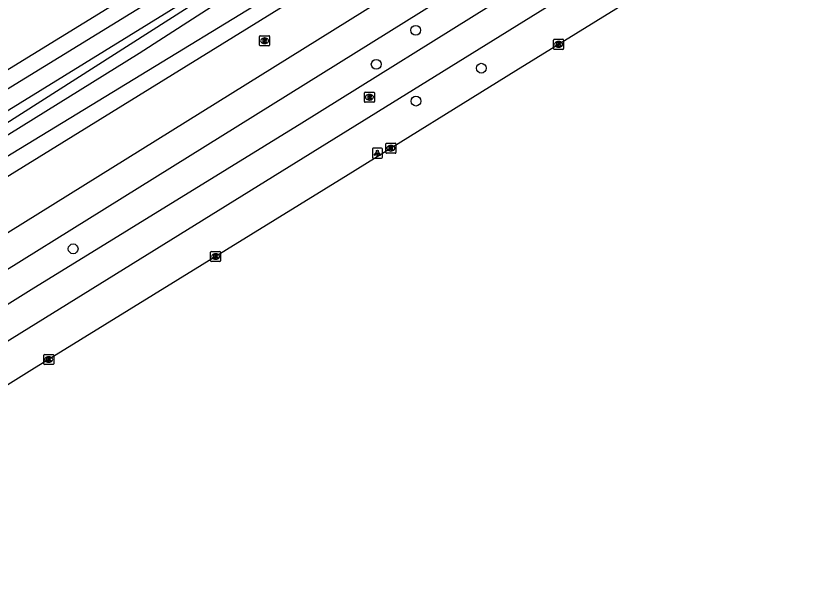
# Model space of a CAD drawing. Extents: x 159353 to 160616, y 385893 to 387321.
# Drawn here: x 160373.2 to 160452.3, y 386310.5 to 386368 of the extents above; entities that cross this region are included whole.
import ezdxf

# ---------------------------------------------------------------- set-up
doc = ezdxf.new("R2010")
doc.units = 0
for name, color, linetype in [('IMGEO_Boom', 7, 'Continuous'), ('IMGEO_Fietspad_open', 7, 'Continuous'), ('IMGEO_Groenvoorziening', 7, 'Continuous'), ('IMGEO_Haag', 7, 'Continuous'), ('IMGEO_Kolk', 7, 'Continuous'), ('IMGEO_Lichtpunt', 7, 'Continuous'), ('IMGEO_Rijbaan_regionaal_gesloten', 7, 'Continuous'), ('IMGEO_Rioolput', 7, 'Continuous'), ('IMGEO_Voetpad_halfverhard', 7, 'Continuous'), ('IMGEO_Voetpad_open', 7, 'Continuous'), ('IMGEO_Waterloop', 7, 'Continuous')]:
    doc.layers.add(name, color=color, linetype=linetype)

msp = doc.modelspace()

# ---------------------------------------------------------------- linework, layer by layer
at = {"layer": 'IMGEO_Boom'}
for centre in [(160413.011, 386366.55), (160409.068, 386363.153), (160419.542, 386362.764), (160413.034, 386359.477), (160378.857, 386344.742)]:
    msp.add_circle(centre, 0.489, dxfattribs=at)
at = {"layer": 'IMGEO_Fietspad_open'}
for points in [[(160505.143, 386422.888), (160496.639, 386417.237), (160489.847, 386412.713), (160480.222, 386406.232), (160479.262, 386405.613), (160477.493, 386404.528), (160470.182, 386399.901), (160443.449, 386383.229), (160422.349, 386370.221), (160401.649, 386357.29), (160394.213, 386352.688), (160374.681, 386340.648), (160358.087, 386330.316), (160345.215, 386322.288), (160341.91, 386320.336), (160337.937, 386317.862)], [(160339.645, 386315.237), (160342.41, 386316.932), (160368.034, 386332.919), (160399.703, 386352.511), (160431.713, 386372.394), (160456.443, 386387.723), (160476.195, 386400.031), (160481.032, 386403.189), (160489.02, 386408.39), (160499.716, 386415.502), (160503.634, 386418.115), (160506.875, 386420.401)]]:
    msp.add_lwpolyline(points, dxfattribs=at)
at = {"layer": 'IMGEO_Groenvoorziening'}
for points in [[(160365.118, 386347.739), (160371.643, 386351.547), (160414.633, 386378.15), (160458.307, 386405.338), (160468.294, 386411.555), (160474.108, 386414.66), (160478.71, 386416.84), (160480.935, 386418.062), (160503.25, 386433.068)], [(160404.659, 386377.998), (160368.252, 386354.753), (160362.834, 386351.178), (160363.433, 386350.277)]]:
    msp.add_lwpolyline(points, dxfattribs=at)
at = {"layer": 'IMGEO_Haag'}
msp.add_lwpolyline([(160360.722, 386351.405), (160399.213, 386375.155)], dxfattribs=at)
at = {"layer": 'IMGEO_Kolk'}
for p, q in [((160426.748, 386364.718), (160426.748, 386365.57)), ((160426.823, 386365.644), (160427.675, 386365.644)), ((160427.749, 386365.57), (160427.749, 386364.718)), ((160427.259, 386364.864), (160427.234, 386364.864)), ((160427.236, 386365.424), (160427.261, 386365.424)), ((160427.675, 386364.644), (160426.823, 386364.644)), ((160410.105, 386355.28), (160410.957, 386355.28)), ((160410.03, 386354.354), (160410.03, 386355.206)), ((160410.541, 386354.5), (160410.516, 386354.5)), ((160410.518, 386355.06), (160410.543, 386355.06)), ((160411.031, 386355.206), (160411.031, 386354.354)), ((160410.957, 386354.28), (160410.105, 386354.28)), ((160392.56, 386343.551), (160392.56, 386344.403)), ((160392.635, 386344.477), (160393.487, 386344.477)), ((160393.048, 386344.257), (160393.073, 386344.257)), ((160393.561, 386344.403), (160393.561, 386343.551)), ((160393.487, 386343.477), (160392.635, 386343.477)), ((160393.071, 386343.697), (160393.046, 386343.697)), ((160375.923, 386333.274), (160375.923, 386334.126)), ((160375.998, 386334.2), (160376.85, 386334.2)), ((160376.411, 386333.98), (160376.436, 386333.98)), ((160376.924, 386334.126), (160376.924, 386333.274)), ((160376.85, 386333.2), (160375.998, 386333.2)), ((160376.434, 386333.42), (160376.409, 386333.42))]:
    msp.add_line(p, q, dxfattribs=at)
for points in [[(160426.748, 386364.718), (160426.748, 386365.57)], [(160426.823, 386365.644), (160427.675, 386365.644)], [(160427.749, 386365.57), (160427.749, 386364.718)], [(160427.069, 386365.344), (160427.192, 386365.344), (160427.192, 386365.193), (160427.322, 386365.344), (160427.486, 386365.344), (160427.34, 386365.193), (160427.493, 386364.944), (160427.341, 386364.944), (160427.256, 386365.108), (160427.192, 386365.041), (160427.192, 386364.944), (160427.069, 386364.944), (160427.069, 386365.344)], [(160427.675, 386364.644), (160426.823, 386364.644)], [(160410.105, 386355.28), (160410.957, 386355.28)], [(160410.03, 386354.354), (160410.03, 386355.206)], [(160410.351, 386354.98), (160410.474, 386354.98), (160410.474, 386354.829), (160410.604, 386354.98), (160410.768, 386354.98), (160410.622, 386354.829), (160410.775, 386354.58), (160410.623, 386354.58), (160410.538, 386354.744), (160410.474, 386354.677), (160410.474, 386354.58), (160410.351, 386354.58), (160410.351, 386354.98)], [(160411.031, 386355.206), (160411.031, 386354.354)], [(160410.957, 386354.28), (160410.105, 386354.28)], [(160392.56, 386343.551), (160392.56, 386344.403)], [(160392.635, 386344.477), (160393.487, 386344.477)], [(160392.881, 386344.177), (160393.004, 386344.177), (160393.004, 386344.026), (160393.134, 386344.177), (160393.298, 386344.177), (160393.152, 386344.026), (160393.305, 386343.777), (160393.153, 386343.777), (160393.068, 386343.941), (160393.004, 386343.874), (160393.004, 386343.777), (160392.881, 386343.777), (160392.881, 386344.177)], [(160393.561, 386344.403), (160393.561, 386343.551)], [(160393.487, 386343.477), (160392.635, 386343.477)], [(160375.923, 386333.274), (160375.923, 386334.126)], [(160375.998, 386334.2), (160376.85, 386334.2)], [(160376.244, 386333.9), (160376.367, 386333.9), (160376.367, 386333.749), (160376.497, 386333.9), (160376.661, 386333.9), (160376.515, 386333.749), (160376.668, 386333.5), (160376.516, 386333.5), (160376.431, 386333.664), (160376.367, 386333.597), (160376.367, 386333.5), (160376.244, 386333.5), (160376.244, 386333.9)], [(160376.924, 386334.126), (160376.924, 386333.274)], [(160376.85, 386333.2), (160375.998, 386333.2)]]:
    msp.add_lwpolyline(points, dxfattribs=at)
for centre, start, end in [((160426.825, 386365.568), 91.55205, 178.44795), ((160426.825, 386365.568), 91.55205, 178.44795), ((160427.673, 386365.568), 1.55205, 88.44795), ((160427.673, 386365.568), 1.55205, 88.44795), ((160426.825, 386364.72), 181.55205, 268.44795), ((160426.825, 386364.72), 181.55205, 268.44795), ((160427.673, 386364.72), 271.55205, 358.44795), ((160427.673, 386364.72), 271.55205, 358.44795), ((160410.107, 386355.204), 91.55205, 178.44795), ((160410.107, 386355.204), 91.55205, 178.44795), ((160410.955, 386355.204), 1.55205, 88.44795), ((160410.955, 386355.204), 1.55205, 88.44795), ((160410.107, 386354.356), 181.55205, 268.44795), ((160410.107, 386354.356), 181.55205, 268.44795), ((160410.955, 386354.356), 271.55205, 358.44795), ((160410.955, 386354.356), 271.55205, 358.44795), ((160392.637, 386344.401), 91.55205, 178.44795), ((160392.637, 386344.401), 91.55205, 178.44795), ((160393.485, 386344.401), 1.55205, 88.44795), ((160393.485, 386344.401), 1.55205, 88.44795), ((160392.637, 386343.553), 181.55205, 268.44795), ((160392.637, 386343.553), 181.55205, 268.44795), ((160393.485, 386343.553), 271.55205, 358.44795), ((160393.485, 386343.553), 271.55205, 358.44795), ((160376, 386334.124), 91.55205, 178.44795), ((160376, 386334.124), 91.55205, 178.44795), ((160376.848, 386334.124), 1.55205, 88.44795), ((160376.848, 386334.124), 1.55205, 88.44795), ((160376, 386333.276), 181.55205, 268.44795), ((160376, 386333.276), 181.55205, 268.44795), ((160376.848, 386333.276), 271.55205, 358.44795), ((160376.848, 386333.276), 271.55205, 358.44795)]:
    msp.add_arc(centre, 0.0765, start, end, dxfattribs=at)
for centre, major_axis, ratio, start_param, end_param in [((160427.235, 386365.144), (-0.387, 0.002), 0.722429, 4.712389, 7.853982), ((160427.26, 386365.144), (-0.39, 0.002), 0.717154, 1.570796, 4.712389), ((160410.517, 386354.78), (-0.387, 0.002), 0.722429, 4.712389, 7.853982), ((160410.542, 386354.78), (-0.39, 0.002), 0.717154, 1.570796, 4.712389), ((160393.047, 386343.977), (-0.387, 0.002), 0.722429, 4.712389, 7.853982), ((160393.072, 386343.977), (-0.39, 0.002), 0.717154, 1.570796, 4.712389), ((160376.41, 386333.7), (-0.387, 0.002), 0.722429, 4.712389, 7.853982), ((160376.435, 386333.7), (-0.39, 0.002), 0.717154, 1.570796, 4.712389)]:
    msp.add_ellipse(centre, major_axis=major_axis, ratio=ratio, start_param=start_param, end_param=end_param, dxfattribs=at)
at = {"layer": 'IMGEO_Lichtpunt'}
for p, q in [((160408.685, 386354.68), (160408.685, 386353.873)), ((160408.685, 386354.68), (160408.685, 386353.873)), ((160409.587, 386354.775), (160408.779, 386354.775)), ((160409.587, 386354.775), (160408.779, 386354.775)), ((160409.681, 386353.873), (160409.681, 386354.68)), ((160409.681, 386353.873), (160409.681, 386354.68)), ((160408.779, 386353.779), (160409.587, 386353.779)), ((160408.779, 386353.779), (160409.587, 386353.779))]:
    msp.add_line(p, q, dxfattribs=at)
for points in [[(160409.059, 386354.344), (160409.098, 386354.316), (160408.91, 386354.054), (160408.872, 386354.081), (160409.059, 386354.344)], [(160409.161, 386354.296), (160409.208, 386354.296), (160409.208, 386353.974), (160409.161, 386353.974), (160409.161, 386354.296)], [(160409.271, 386354.316), (160409.309, 386354.343), (160409.496, 386354.081), (160409.457, 386354.053), (160409.271, 386354.316)]]:
    msp.add_lwpolyline(points, dxfattribs=at)
msp.add_circle((160409.184, 386354.478), 0.0994, dxfattribs=at)
for centre, start, end in [((160408.779, 386354.68), 90, 180), ((160408.779, 386354.68), 90, 180), ((160409.587, 386354.68), 0, 90), ((160409.587, 386354.68), 0, 90), ((160408.779, 386353.873), 180, 270), ((160408.779, 386353.873), 180, 270), ((160409.587, 386353.873), 270, 0), ((160409.587, 386353.873), 270, 360)]:
    msp.add_arc(centre, 0.0946, start, end, dxfattribs=at)
at = {"layer": 'IMGEO_Rijbaan_regionaal_gesloten'}
msp.add_lwpolyline([(160510.903, 386418.465), (160510.535, 386418.182), (160505.782, 386414.961), (160500.636, 386411.355), (160500, 386410.909), (160498.523, 386409.874), (160483.273, 386399.965), (160452.899, 386380.982), (160422.973, 386362.502), (160406.279, 386352.14), (160374.747, 386332.663), (160339.284, 386310.493)], dxfattribs=at)
at = {"layer": 'IMGEO_Rioolput'}
for p, q in [((160397.441, 386365.072), (160397.441, 386365.924)), ((160397.516, 386365.998), (160398.368, 386365.998)), ((160397.929, 386365.778), (160397.954, 386365.778)), ((160398.442, 386365.924), (160398.442, 386365.072)), ((160398.368, 386364.998), (160397.516, 386364.998)), ((160397.952, 386365.218), (160397.927, 386365.218)), ((160407.893, 386359.439), (160407.893, 386360.291)), ((160407.968, 386360.365), (160408.82, 386360.365)), ((160408.381, 386360.145), (160408.406, 386360.145)), ((160408.894, 386360.291), (160408.894, 386359.439)), ((160408.82, 386359.365), (160407.968, 386359.365)), ((160408.404, 386359.585), (160408.379, 386359.585))]:
    msp.add_line(p, q, dxfattribs=at)
for points in [[(160397.441, 386365.072), (160397.441, 386365.924)], [(160397.516, 386365.998), (160398.368, 386365.998)], [(160398.03, 386365.696), (160397.778, 386365.698), (160397.778, 386365.298)], [(160397.956, 386365.617), (160397.902, 386365.617), (160397.902, 386365.536)], [(160398.442, 386365.924), (160398.442, 386365.072)], [(160398.368, 386364.998), (160397.516, 386364.998)], [(160397.778, 386365.298), (160397.902, 386365.298), (160397.902, 386365.46), (160397.913, 386365.46)], [(160397.902, 386365.536), (160397.954, 386365.536)], [(160397.96, 386365.431), (160398.031, 386365.298), (160398.171, 386365.298), (160398.106, 386365.424)], [(160407.893, 386359.439), (160407.893, 386360.291)], [(160407.968, 386360.365), (160408.82, 386360.365)], [(160408.482, 386360.063), (160408.23, 386360.065), (160408.23, 386359.665)], [(160408.894, 386360.291), (160408.894, 386359.439)], [(160408.82, 386359.365), (160407.968, 386359.365)], [(160408.23, 386359.665), (160408.354, 386359.665), (160408.354, 386359.827), (160408.365, 386359.827)], [(160408.408, 386359.984), (160408.354, 386359.984), (160408.354, 386359.903)], [(160408.354, 386359.903), (160408.406, 386359.903)], [(160408.412, 386359.798), (160408.483, 386359.665), (160408.623, 386359.665), (160408.558, 386359.791)]]:
    msp.add_lwpolyline(points, dxfattribs=at)
for centre, radius, start, end in [((160397.518, 386365.922), 0.0765, 91.55205, 178.44795), ((160397.518, 386365.922), 0.0765, 91.55205, 178.44795), ((160397.962, 386365.521), 0.0964, 77.00612, 93.18647), ((160397.976, 386365.578), 0.0378, 276.66336, 79.67722), ((160398.029, 386365.586), 0.109, 350.36119, 89.41601), ((160398.027, 386365.586), 0.112, 277.58423, 350.98172), ((160398.366, 386365.922), 0.0765, 1.55205, 88.44795), ((160398.366, 386365.922), 0.0765, 1.55205, 88.44795), ((160397.518, 386365.074), 0.0765, 181.55205, 268.44795), ((160397.518, 386365.074), 0.0765, 181.55205, 268.44795), ((160397.912, 386365.407), 0.0533, 26.02933, 88.69889), ((160397.938, 386365.725), 0.19, 274.7715, 282.96867), ((160398.011, 386365.371), 0.108, 29.51342, 73.79051), ((160398.366, 386365.074), 0.0765, 271.55205, 358.44795), ((160398.366, 386365.074), 0.0765, 271.55205, 358.44795), ((160407.97, 386360.289), 0.0765, 91.55205, 178.44795), ((160407.97, 386360.289), 0.0765, 91.55205, 178.44795), ((160408.481, 386359.953), 0.109, 350.36119, 89.41601), ((160408.818, 386360.289), 0.0765, 1.55205, 88.44795), ((160408.818, 386360.289), 0.0765, 1.55205, 88.44795), ((160407.97, 386359.441), 0.0765, 181.55205, 268.44795), ((160407.97, 386359.441), 0.0765, 181.55205, 268.44795), ((160408.364, 386359.774), 0.0533, 26.02933, 88.69889), ((160408.39, 386360.092), 0.19, 274.7715, 282.96867), ((160408.414, 386359.888), 0.0964, 77.00612, 93.18647), ((160408.428, 386359.945), 0.0378, 276.66336, 79.67722), ((160408.479, 386359.953), 0.112, 277.58423, 350.98172), ((160408.463, 386359.738), 0.108, 29.51342, 73.79051), ((160408.818, 386359.441), 0.0765, 271.55205, 358.44795), ((160408.818, 386359.441), 0.0765, 271.55205, 358.44795)]:
    msp.add_arc(centre, radius, start, end, dxfattribs=at)
for centre, major_axis, ratio, start_param, end_param in [((160397.928, 386365.498), (-0.387, 0.002), 0.722429, 4.712389, 7.853982), ((160397.953, 386365.498), (-0.39, 0.002), 0.717154, 1.570796, 4.712389), ((160408.38, 386359.865), (-0.387, 0.002), 0.722429, 4.712389, 7.853982), ((160408.405, 386359.865), (-0.39, 0.002), 0.717154, 1.570796, 4.712389)]:
    msp.add_ellipse(centre, major_axis=major_axis, ratio=ratio, start_param=start_param, end_param=end_param, dxfattribs=at)
at = {"layer": 'IMGEO_Voetpad_halfverhard'}
for points in [[(160398.477, 386376.778), (160360.235, 386353.264)], [(160344.312, 386345.406), (160382.692, 386368.979)]]:
    msp.add_lwpolyline(points, dxfattribs=at)
at = {"layer": 'IMGEO_Voetpad_open'}
for points in [[(160507.256, 386431.825), (160505.289, 386430.45), (160501.524, 386427.818), (160492.37, 386421.42), (160483.537, 386415.621), (160460.725, 386401.413), (160366.592, 386342.786)], [(160333.816, 386318.753), (160418.588, 386371.578), (160484.935, 386412.954), (160495.032, 386419.576), (160500, 386422.975), (160504.675, 386426.262), (160511.41, 386431.152)]]:
    msp.add_lwpolyline(points, dxfattribs=at)
at = {"layer": 'IMGEO_Waterloop'}
msp.add_lwpolyline([(160460.861, 386408.507), (160416.733, 386381.103), (160366.436, 386350.38), (160365.563, 386351.912), (160385.436, 386364.252), (160408.095, 386378.89), (160360.393, 386400.72), (160357.67, 386401.827), (160355.159, 386401.486), (160340.393, 386393.912), (160339.287, 386395.699), (160354.35, 386403.273), (160357.755, 386404.039), (160362.393, 386402.337), (160408.563, 386381.784), (160410.691, 386381.444), (160414.18, 386382.635), (160424.733, 386388.507), (160469.457, 386415.656)], dxfattribs=at)

doc.saveas('drawing.dxf')
